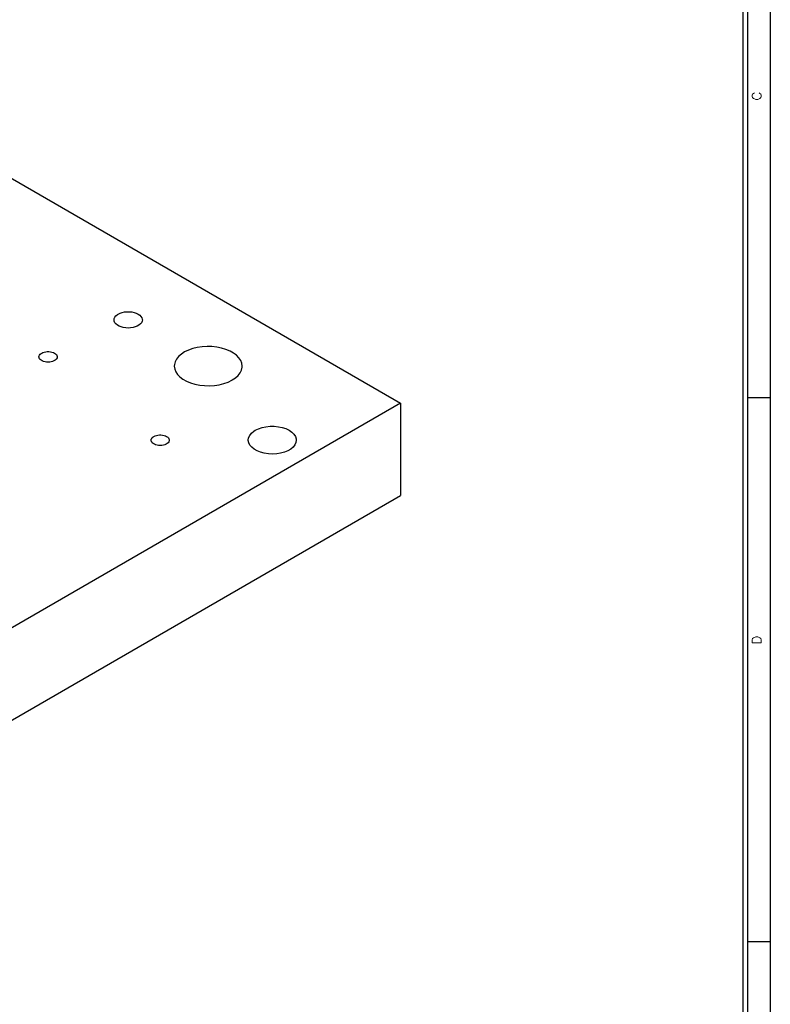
# Model space of a CAD drawing. Header units: inches. Extents: x 3 to 289, y 4 to 291.
# Tile 380 of 634: x 153.44 to 161.72, y 184.25 to 195.11. Entities that reach past the tile are written whole.
import ezdxf
from ezdxf.enums import TextEntityAlignment as Align

# ---------------------------------------------------------------- set-up
doc = ezdxf.new("R2010")
doc.units = ezdxf.units.IN
doc.header["$LTSCALE"] = 0.5
doc.header["$MEASUREMENT"] = 0
doc.layers.add('PLOTVIEW1', color=7, linetype='Continuous')
doc.layers.add('STR_1', color=7, linetype='Continuous')
doc.styles.add('VERO5-RomanD', font='romand__.ttf')

msp = doc.modelspace()

# ---------------------------------------------------------------- linework, layer by layer
at = {"layer": 'PLOTVIEW1', "color": 97, "linetype": 'Continuous'}
for p, q in [((161.425, 173.94), (161.425, 207.94)), ((161.475, 173.94), (161.475, 207.94)), ((161.725, 173.94), (161.725, 207.94)), ((161.725, 190.94), (161.475, 190.94)), ((161.725, 184.94), (161.475, 184.94))]:
    msp.add_line(p, q, dxfattribs=at)
at = {"layer": 'STR_1', "color": 190, "linetype": 'Continuous'}
for p, q in [((150.923, 194.76), (157.641, 190.882)), ((154.48, 191.8), (154.482, 191.816)), ((154.482, 191.785), (154.48, 191.8)), ((154.482, 191.816), (154.489, 191.831)), ((154.489, 191.831), (154.5, 191.845)), ((154.5, 191.845), (154.516, 191.858)), ((154.516, 191.858), (154.525, 191.864)), ((154.525, 191.864), (154.546, 191.874)), ((154.546, 191.874), (154.57, 191.882)), ((154.57, 191.882), (154.595, 191.887)), ((154.595, 191.887), (154.622, 191.89)), ((154.622, 191.89), (154.649, 191.89)), ((154.649, 191.89), (154.676, 191.887)), ((154.676, 191.887), (154.702, 191.882)), ((154.702, 191.882), (154.725, 191.874)), ((154.725, 191.874), (154.746, 191.864)), ((154.746, 191.864), (154.764, 191.852)), ((154.764, 191.852), (154.777, 191.838)), ((154.777, 191.838), (154.787, 191.824)), ((154.787, 191.824), (154.791, 191.808)), ((154.792, 191.8), (154.79, 191.785)), ((154.791, 191.808), (154.792, 191.8)), ((154.489, 191.769), (154.482, 191.785)), ((154.5, 191.755), (154.489, 191.769)), ((154.516, 191.742), (154.5, 191.755)), ((154.535, 191.731), (154.516, 191.742)), ((154.558, 191.722), (154.535, 191.731)), ((154.582, 191.716), (154.558, 191.722)), ((154.609, 191.711), (154.582, 191.716)), ((154.636, 191.71), (154.609, 191.711)), ((154.663, 191.711), (154.636, 191.71)), ((154.689, 191.716), (154.663, 191.711)), ((154.714, 191.722), (154.689, 191.716)), ((154.736, 191.731), (154.714, 191.722)), ((154.755, 191.742), (154.736, 191.731)), ((154.771, 191.755), (154.755, 191.742)), ((154.783, 191.769), (154.771, 191.755)), ((154.79, 191.785), (154.783, 191.769)), ((155.348, 191.483), (155.302, 191.466)), ((155.399, 191.495), (155.348, 191.483)), ((155.452, 191.503), (155.399, 191.495)), ((155.506, 191.506), (155.452, 191.503)), ((155.561, 191.505), (155.506, 191.506)), ((155.615, 191.499), (155.561, 191.505)), ((155.666, 191.489), (155.615, 191.499)), ((155.715, 191.475), (155.666, 191.489)), ((155.76, 191.456), (155.715, 191.475)), ((153.651, 191.392), (153.653, 191.402)), ((153.653, 191.382), (153.651, 191.392)), ((153.653, 191.402), (153.657, 191.412)), ((153.657, 191.372), (153.653, 191.382)), ((153.657, 191.412), (153.665, 191.421)), ((153.665, 191.363), (153.657, 191.372)), ((153.665, 191.421), (153.675, 191.429)), ((153.675, 191.429), (153.681, 191.433)), ((153.681, 191.433), (153.694, 191.44)), ((153.694, 191.44), (153.709, 191.445)), ((153.709, 191.445), (153.726, 191.448)), ((153.726, 191.448), (153.743, 191.45)), ((153.743, 191.45), (153.761, 191.45)), ((153.761, 191.45), (153.778, 191.448)), ((153.778, 191.448), (153.794, 191.445)), ((153.794, 191.445), (153.81, 191.44)), ((153.81, 191.44), (153.823, 191.433)), ((153.823, 191.433), (153.834, 191.425)), ((153.834, 191.425), (153.843, 191.417)), ((153.846, 191.372), (153.839, 191.363)), ((153.843, 191.417), (153.849, 191.407)), ((153.851, 191.382), (153.846, 191.372)), ((153.849, 191.407), (153.852, 191.397)), ((153.852, 191.392), (153.851, 191.382)), ((153.852, 191.397), (153.852, 191.392)), ((155.169, 191.367), (155.154, 191.337)), ((155.193, 191.396), (155.169, 191.367)), ((155.223, 191.422), (155.193, 191.396)), ((155.259, 191.446), (155.223, 191.422)), ((155.302, 191.466), (155.259, 191.446)), ((155.799, 191.434), (155.76, 191.456)), ((155.832, 191.409), (155.799, 191.434)), ((155.859, 191.382), (155.832, 191.409)), ((155.879, 191.352), (155.859, 191.382)), ((153.675, 191.355), (153.665, 191.363)), ((153.687, 191.348), (153.675, 191.355)), ((153.702, 191.342), (153.687, 191.348)), ((153.718, 191.338), (153.702, 191.342)), ((153.734, 191.335), (153.718, 191.338)), ((153.752, 191.334), (153.734, 191.335)), ((153.769, 191.335), (153.752, 191.334)), ((153.786, 191.338), (153.769, 191.335)), ((153.802, 191.342), (153.786, 191.338)), ((153.816, 191.348), (153.802, 191.342)), ((153.829, 191.355), (153.816, 191.348)), ((153.839, 191.363), (153.829, 191.355)), ((155.146, 191.306), (155.145, 191.29)), ((155.145, 191.29), (155.149, 191.258)), ((155.154, 191.337), (155.146, 191.306)), ((155.149, 191.258), (155.161, 191.228)), ((155.891, 191.322), (155.879, 191.352)), ((155.887, 191.247), (155.894, 191.278)), ((155.895, 191.29), (155.891, 191.322)), ((155.894, 191.278), (155.895, 191.29)), ((155.161, 191.228), (155.18, 191.198)), ((155.18, 191.198), (155.207, 191.171)), ((155.207, 191.171), (155.24, 191.146)), ((155.785, 191.137), (155.821, 191.161)), ((155.821, 191.161), (155.85, 191.187)), ((155.85, 191.187), (155.872, 191.216)), ((155.872, 191.216), (155.887, 191.247)), ((155.24, 191.146), (155.28, 191.124)), ((155.28, 191.124), (155.324, 191.105)), ((155.324, 191.105), (155.373, 191.091)), ((155.373, 191.091), (155.425, 191.081)), ((155.425, 191.081), (155.479, 191.075)), ((155.479, 191.075), (155.533, 191.074)), ((155.533, 191.074), (155.588, 191.077)), ((155.588, 191.077), (155.641, 191.085)), ((155.641, 191.085), (155.691, 191.097)), ((155.691, 191.097), (155.738, 191.114)), ((155.738, 191.114), (155.78, 191.134)), ((155.78, 191.134), (155.785, 191.137)), ((157.641, 190.882), (149.863, 186.391)), ((157.641, 190.882), (157.641, 189.861)), ((156.074, 190.599), (156.114, 190.612)), ((156.114, 190.612), (156.157, 190.622)), ((156.157, 190.622), (156.203, 190.626)), ((156.203, 190.626), (156.249, 190.626)), ((156.249, 190.626), (156.294, 190.622)), ((156.294, 190.622), (156.337, 190.613)), ((156.337, 190.613), (156.377, 190.6)), ((154.895, 190.493), (154.902, 190.503)), ((154.902, 190.503), (154.912, 190.511)), ((154.912, 190.511), (154.918, 190.515)), ((154.918, 190.515), (154.932, 190.521)), ((154.932, 190.521), (154.947, 190.526)), ((154.947, 190.526), (154.963, 190.53)), ((154.963, 190.53), (154.981, 190.531)), ((154.981, 190.531), (154.998, 190.531)), ((154.998, 190.531), (155.015, 190.53)), ((155.015, 190.53), (155.032, 190.526)), ((155.032, 190.526), (155.047, 190.521)), ((155.047, 190.521), (155.06, 190.515)), ((155.06, 190.515), (155.072, 190.507)), ((155.072, 190.507), (155.08, 190.498)), ((155.08, 190.498), (155.086, 190.489)), ((155.961, 190.474), (155.965, 190.5)), ((155.965, 190.5), (155.977, 190.526)), ((155.977, 190.526), (155.996, 190.55)), ((155.996, 190.55), (156.023, 190.572)), ((156.023, 190.572), (156.039, 190.582)), ((156.039, 190.582), (156.074, 190.599)), ((156.377, 190.6), (156.413, 190.583)), ((156.413, 190.583), (156.443, 190.563)), ((156.443, 190.563), (156.466, 190.54)), ((156.466, 190.54), (156.483, 190.515)), ((156.483, 190.515), (156.491, 190.489)), ((154.889, 190.474), (154.89, 190.484)), ((154.89, 190.463), (154.889, 190.474)), ((154.89, 190.484), (154.895, 190.493)), ((154.895, 190.454), (154.89, 190.463)), ((154.902, 190.444), (154.895, 190.454)), ((154.912, 190.436), (154.902, 190.444)), ((154.925, 190.429), (154.912, 190.436)), ((154.939, 190.423), (154.925, 190.429)), ((154.955, 190.419), (154.939, 190.423)), ((154.972, 190.416), (154.955, 190.419)), ((154.989, 190.415), (154.972, 190.416)), ((155.007, 190.416), (154.989, 190.415)), ((155.024, 190.419), (155.007, 190.416)), ((155.04, 190.423), (155.024, 190.419)), ((155.054, 190.429), (155.04, 190.423)), ((155.066, 190.436), (155.054, 190.429)), ((155.076, 190.444), (155.066, 190.436)), ((155.084, 190.454), (155.076, 190.444)), ((155.088, 190.463), (155.084, 190.454)), ((155.086, 190.489), (155.089, 190.479)), ((155.09, 190.474), (155.088, 190.463)), ((155.089, 190.479), (155.09, 190.474)), ((155.961, 190.471), (155.961, 190.474)), ((155.966, 190.445), (155.961, 190.471)), ((155.979, 190.419), (155.966, 190.445)), ((155.999, 190.395), (155.979, 190.419)), ((156.026, 190.373), (155.999, 190.395)), ((156.457, 190.397), (156.431, 190.375)), ((156.477, 190.421), (156.457, 190.397)), ((156.488, 190.447), (156.477, 190.421)), ((156.492, 190.474), (156.488, 190.447)), ((156.491, 190.489), (156.492, 190.474)), ((156.058, 190.355), (156.026, 190.373)), ((156.097, 190.34), (156.058, 190.355)), ((156.138, 190.329), (156.097, 190.34)), ((156.183, 190.322), (156.138, 190.329)), ((156.229, 190.32), (156.183, 190.322)), ((156.275, 190.323), (156.229, 190.32)), ((156.319, 190.33), (156.275, 190.323)), ((156.361, 190.341), (156.319, 190.33)), ((156.398, 190.356), (156.361, 190.341)), ((156.431, 190.375), (156.398, 190.356)), ((149.863, 185.37), (157.641, 189.861))]:
    msp.add_line(p, q, dxfattribs=at)

# ---------------------------------------------------------------- texts
at = {"layer": 'PLOTVIEW1', "color": 56, "linetype": 'Continuous', "style": 'VERO5-RomanD', "width": 0.998855}
for s, p, p2 in [('C', (161.625, 194.218), (161.625, 194.317)), ('D', (161.625, 188.218), (161.625, 188.317))]:
    msp.add_text(s, height=0.1, rotation=90, dxfattribs=at).set_placement(p, p2, align=Align.FIT)

doc.saveas('drawing.dxf')
